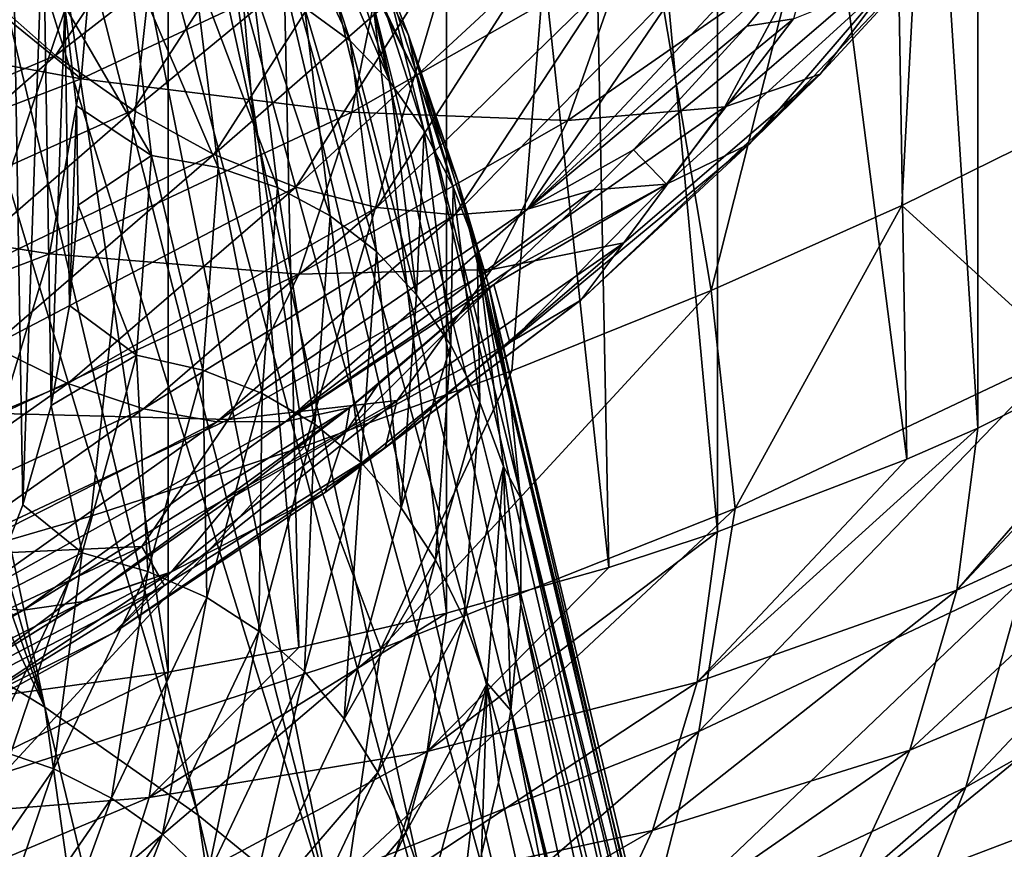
# Model space of a CAD drawing. Header units: metres. Extents: x -109 to 109, y -78 to 121.
# Tile 1040 of 1056: x 89.8 to 93.13, y -14.32 to -11.52. Entities that reach past the tile are written whole.
import ezdxf

# ---------------------------------------------------------------- set-up
doc = ezdxf.new("R2010")
doc.units = ezdxf.units.M
doc.layers.add('solid_508554_SW0001', color=7, linetype='CONTINUOUS')

msp = doc.modelspace()

# ---------------------------------------------------------------- linework, layer by layer
at = {"layer": 'solid_508554_SW0001'}
for points in [[(93.760323, -12.54275, 1.381635), (93.68512, -7.353293, 10.463576), (93.043785, -7.667991, 10.645267)], [(93.043785, -12.897949, 1.58671), (93.043785, -7.667991, 10.645267), (92.715034, -7.809343, 10.726877)], [(93.043785, -12.897949, 1.58671), (93.760323, -12.54275, 1.381635), (93.043785, -7.667991, 10.645267)], [(92.803345, -13.002595, 1.647127), (92.715034, -7.809343, 10.726877), (92.162422, -8.018935, 10.847886)], [(92.803345, -13.002595, 1.647127), (93.043785, -12.897949, 1.58671), (92.715034, -7.809343, 10.726877)], [(92.162422, -13.248896, 1.789329), (92.162422, -8.018935, 10.847886), (91.693336, -8.170974, 10.935665)], [(92.162422, -13.248896, 1.789329), (92.803345, -13.002595, 1.647127), (92.162422, -8.018935, 10.847886)], [(91.794571, -13.370053, 1.85928), (91.693336, -8.170974, 10.935665), (91.246277, -8.295027, 11.007288)], [(91.794571, -13.370053, 1.85928), (92.162422, -13.248896, 1.789329), (91.693336, -8.170974, 10.935665)], [(91.246284, -13.524985, 1.94873), (91.246277, -8.295027, 11.007288), (90.632118, -8.433906, 11.08747)], [(91.246284, -13.524985, 1.94873), (91.794571, -13.370053, 1.85928), (91.246277, -8.295027, 11.007288)], [(90.745796, -13.64084, 2.015619), (90.632118, -8.433906, 11.08747), (90.303658, -8.493752, 11.122022)], [(90.745796, -13.64084, 2.015619), (91.246284, -13.524985, 1.94873), (90.632118, -8.433906, 11.08747)], [(90.30368, -13.723708, 2.063463), (90.303658, -8.493752, 11.122022), (89.543991, -8.594992, 11.180472)], [(90.30368, -13.723708, 2.063463), (90.745796, -13.64084, 2.015619), (90.303658, -8.493752, 11.122022)], [(89.886787, -13.843282, 18.319483), (88.44696, -8.795932, 15.557626), (87.995354, -8.515988, 16.04369)], [(88.817947, -11.570099, 17.810654), (89.886787, -13.843282, 18.319483), (87.995354, -8.515988, 16.04369)], [(89.669121, -13.811789, 2.114318), (90.30368, -13.723708, 2.063463), (89.543991, -8.594992, 11.180472)], [(93.402252, -11.840679, -13.52919), (92.940979, -9.265531, -15.808951), (94.079788, -8.675413, -14.787113)], [(89.886787, -13.843282, 18.319483), (88.868477, -9.087852, 15.052193), (88.44696, -8.795932, 15.557626)], [(90.405846, -14.208912, 17.686504), (89.261353, -9.389438, 14.530054), (88.868477, -9.087852, 15.052193)], [(89.886787, -13.843282, 18.319483), (90.405846, -14.208912, 17.686504), (88.868477, -9.087852, 15.052193)], [(92.141235, -12.432164, -14.557874), (91.698753, -9.807254, -16.7346), (92.940979, -9.265531, -15.808951)], [(92.786858, -12.143998, -14.055581), (92.141235, -12.432164, -14.557874), (92.940979, -9.265531, -15.808951)], [(93.402252, -11.840679, -13.52919), (92.786858, -12.143998, -14.055581), (92.940979, -9.265531, -15.808951)], [(90.872063, -14.589492, 17.027548), (89.624687, -9.69995, 13.992459), (89.261353, -9.389438, 14.530054)], [(90.405846, -14.208912, 17.686504), (90.872063, -14.589492, 17.027548), (89.261353, -9.389438, 14.530054)], [(90.872063, -14.589492, 17.027548), (89.957672, -10.018629, 13.440704), (89.624687, -9.69995, 13.992459)], [(90.766327, -12.959006, -15.483588), (90.361641, -10.286923, -17.563318), (91.698753, -9.807254, -16.7346)], [(91.466553, -12.704358, -15.034767), (90.766327, -12.959006, -15.483588), (91.698753, -9.807254, -16.7346)], [(92.141235, -12.432164, -14.557874), (91.466553, -12.704358, -15.034767), (91.698753, -9.807254, -16.7346)], [(91.284485, -14.983556, 16.345169), (90.259567, -10.344704, 12.876108), (89.957672, -10.018629, 13.440704)], [(90.872063, -14.589492, 17.027548), (91.284485, -14.983556, 16.345169), (89.957672, -10.018629, 13.440704)], [(89.295525, -13.413398, -16.293121), (88.942909, -10.697339, -18.287739), (90.361641, -10.286923, -17.563318)], [(90.042122, -13.195526, -15.903348), (89.295525, -13.413398, -16.293121), (90.361641, -10.286923, -17.563318)], [(90.766327, -12.959006, -15.483588), (90.042122, -13.195526, -15.903348), (90.361641, -10.286923, -17.563318)], [(91.642189, -15.389657, 15.641877), (90.52977, -10.677443, 12.299927), (90.259567, -10.344704, 12.876108)], [(91.284485, -14.983556, 16.345169), (91.642189, -15.389657, 15.641877), (90.259567, -10.344704, 12.876108)], [(91.944244, -15.806354, 14.920169), (90.767754, -11.016153, 11.713353), (90.52977, -10.677443, 12.299927)], [(91.642189, -15.389657, 15.641877), (91.944244, -15.806354, 14.920169), (90.52977, -10.677443, 12.299927)], [(90.92025, -11.586931, 8.549576), (90.765228, -11.47333, 8.457312), (90.540337, -10.775611, 9.66287)], [(90.692268, -10.881447, 9.768552), (90.92025, -11.586931, 8.549576), (90.540337, -10.775611, 9.66287)], [(89.773048, -10.797549, 9.091772), (89.812576, -13.157562, 5.004108), (89.684792, -13.487748, 4.43221)], [(89.773048, -10.797549, 9.091772), (89.880638, -11.132899, 8.510928), (89.812576, -13.157562, 5.004108)], [(89.923157, -11.63639, -2.889997), (89.679497, -11.420858, -2.87348), (90.439697, -10.860983, -2.062825)], [(89.923157, -11.63639, -2.889997), (90.439697, -10.860983, -2.062825), (90.697205, -11.033466, -2.084117)], [(90.743164, -10.856923, 11.473982), (90.973053, -11.36014, 11.117592), (91.145233, -11.708707, 10.513846)], [(90.743164, -10.856923, 11.473982), (91.145233, -11.708707, 10.513846), (91.116776, -11.567849, 10.245674)], [(90.743164, -10.856923, 11.473982), (91.116776, -11.567849, 10.245674), (91.03553, -11.358765, 10.121972)], [(91.054993, -11.726733, 8.651035), (90.92025, -11.586931, 8.549576), (90.692268, -10.881447, 9.768552)], [(90.824577, -11.014572, 9.881549), (91.054993, -11.726733, 8.651035), (90.692268, -10.881447, 9.768552)], [(91.944244, -15.806354, 14.920169), (90.973053, -11.36014, 11.117592), (90.767754, -11.016153, 11.713353)], [(90.938553, -11.174, 9.999991), (91.054993, -11.726733, 8.651035), (90.824577, -11.014572, 9.881549)], [(90.185135, -11.821651, -2.946038), (89.923157, -11.63639, -2.889997), (90.697205, -11.033466, -2.084117)], [(90.185135, -11.821651, -2.946038), (90.697205, -11.033466, -2.084117), (90.967331, -11.17596, -2.141049)], [(90.010086, -11.715895, -12.097145), (90.06501, -11.083318, -12.530586), (89.509636, -11.307699, -12.922937)], [(91.045265, -11.230513, -11.253377), (90.06501, -11.083318, -12.530586), (90.010086, -11.715895, -12.097145)], [(93.065147, -11.098538, -5.363286), (92.271568, -11.9351, -5.578225), (92.747208, -11.380465, -4.633795)], [(93.065147, -11.098538, -5.363286), (92.510597, -11.700069, -6.387804), (92.271568, -11.9351, -5.578225)], [(92.870941, -11.222192, -6.880241), (92.510597, -11.700069, -6.387804), (93.065147, -11.098538, -5.363286)], [(89.880638, -11.132899, 8.510928), (89.907997, -12.821767, 5.585724), (89.812576, -13.157562, 5.004108)], [(89.880638, -11.132899, 8.510928), (89.953941, -11.469693, 7.927584), (89.907997, -12.821767, 5.585724)], [(90.458481, -11.97173, -3.040115), (90.185135, -11.821651, -2.946038), (90.967331, -11.17596, -2.141049)], [(90.458481, -11.97173, -3.040115), (90.967331, -11.17596, -2.141049), (91.243561, -11.285023, -2.232248)], [(90.938553, -11.174, 9.999991), (91.170639, -11.891767, 8.759792), (91.054993, -11.726733, 8.651035)], [(91.03553, -11.358765, 10.121972), (91.170639, -11.891767, 8.759792), (90.938553, -11.174, 9.999991)], [(92.870941, -11.222192, -6.880241), (92.187675, -11.810023, -7.884986), (92.510597, -11.700069, -6.387804)], [(92.464577, -11.292752, -8.391238), (92.187675, -11.810023, -7.884986), (92.870941, -11.222192, -6.880241)], [(91.045265, -11.230513, -11.253377), (90.010086, -11.715895, -12.097145), (90.925591, -11.828333, -10.774777)], [(91.045265, -11.230513, -11.253377), (90.925591, -11.828333, -10.774777), (91.851913, -11.298855, -9.860682)], [(90.735954, -12.082645, -3.169735), (90.458481, -11.97173, -3.040115), (91.243561, -11.285023, -2.232248)], [(90.735954, -12.082645, -3.169735), (91.243561, -11.285023, -2.232248), (91.519226, -11.358025, -2.355511)], [(91.520142, -12.156619, -3.733322), (92.487946, -11.266431, -3.098147), (92.261719, -11.537263, -3.371242)], [(91.520142, -12.156619, -3.733322), (92.277328, -11.347631, -2.884531), (92.487946, -11.266431, -3.098147)], [(92.464577, -11.292752, -8.391238), (91.65654, -11.85657, -9.359245), (92.187675, -11.810023, -7.884986)], [(91.851913, -11.298855, -9.860682), (91.65654, -11.85657, -9.359245), (92.464577, -11.292752, -8.391238)], [(92.261719, -11.537263, -3.371242), (92.487946, -11.266431, -3.098147), (92.419571, -11.512334, -3.761505)], [(90.010086, -11.715895, -12.097145), (89.509636, -11.307699, -12.922937), (88.933228, -11.517775, -13.2921)], [(90.166954, -11.300533, 8.252812), (90.248009, -11.975408, 7.086661), (89.953941, -11.469693, 7.927584)], [(90.4729, -12.015208, 7.121562), (90.248009, -11.975408, 7.086661), (90.166954, -11.300533, 8.252812)], [(90.389694, -11.329004, 8.307292), (90.4729, -12.015208, 7.121562), (90.166954, -11.300533, 8.252812)], [(91.851913, -11.298855, -9.860682), (90.925591, -11.828333, -10.774777), (91.65654, -11.85657, -9.359245)], [(90.673996, -12.083347, 7.172713), (90.4729, -12.015208, 7.121562), (90.389694, -11.329004, 8.307292)], [(90.58876, -11.386981, 8.376004), (90.673996, -12.083347, 7.172713), (90.389694, -11.329004, 8.307292)], [(91.010193, -12.151454, -3.331459), (90.735954, -12.082645, -3.169735), (91.519226, -11.358025, -2.355511)], [(92.189713, -16.232208, 14.182536), (91.145233, -11.708707, 10.513846), (90.973053, -11.36014, 11.117592)], [(91.944244, -15.806354, 14.920169), (92.189713, -16.232208, 14.182536), (90.973053, -11.36014, 11.117592)], [(91.010193, -12.151454, -3.331459), (91.519226, -11.358025, -2.355511), (91.787674, -11.393204, -2.507866)], [(91.03553, -11.358765, 10.121972), (91.268364, -12.08108, 8.873913), (91.170639, -11.891767, 8.759792)], [(91.116776, -11.567849, 10.245674), (91.268364, -12.08108, 8.873913), (91.03553, -11.358765, 10.121972)], [(91.520142, -12.156619, -3.733322), (92.042419, -11.389711, -2.685636), (92.277328, -11.347631, -2.884531)], [(90.85228, -12.178708, 7.23845), (90.673996, -12.083347, 7.172713), (90.58876, -11.386981, 8.376004)], [(90.765228, -11.47333, 8.457312), (90.85228, -12.178708, 7.23845), (90.58876, -11.386981, 8.376004)], [(91.273918, -12.176332, -3.520997), (91.010193, -12.151454, -3.331459), (91.787674, -11.393204, -2.507866)], [(91.273918, -12.176332, -3.520997), (91.787674, -11.393204, -2.507866), (92.042419, -11.389711, -2.685636)], [(91.520142, -12.156619, -3.733322), (91.273918, -12.176332, -3.520997), (92.042419, -11.389711, -2.685636)], [(91.989777, -12.072296, -4.714733), (92.747208, -11.380465, -4.633795), (92.271568, -11.9351, -5.578225)], [(91.989777, -12.072296, -4.714733), (92.419571, -11.512334, -3.761505), (92.747208, -11.380465, -4.633795)], [(88.993713, -12.030976, -3.659968), (89.679497, -11.420858, -2.87348), (89.923157, -11.63639, -2.889997)], [(89.953941, -11.469693, 7.927584), (89.970428, -12.482851, 6.172743), (89.907997, -12.821767, 5.585724)], [(89.953941, -11.469693, 7.927584), (89.993431, -11.806559, 7.344116), (89.970428, -12.482851, 6.172743)], [(90.248009, -11.975408, 7.086661), (89.993431, -11.806559, 7.344116), (89.953941, -11.469693, 7.927584)], [(91.008812, -12.300189, 7.317097), (90.85228, -12.178708, 7.23845), (90.765228, -11.47333, 8.457312)], [(90.92025, -11.586931, 8.549576), (91.008812, -12.300189, 7.317097), (90.765228, -11.47333, 8.457312)], [(90.010086, -11.715895, -12.097145), (88.933228, -11.517775, -13.2921), (88.886559, -12.147076, -12.853083)], [(91.878304, -11.955333, -3.812408), (92.419571, -11.512334, -3.761505), (91.989777, -12.072296, -4.714733)], [(91.878304, -11.955333, -3.812408), (92.261719, -11.537263, -3.371242), (92.419571, -11.512334, -3.761505)], [(91.520142, -12.156619, -3.733322), (92.261719, -11.537263, -3.371242), (91.878304, -11.955333, -3.812408)], [(88.817947, -11.570099, 17.810654), (89.31575, -13.493941, 18.923912), (89.886787, -13.843282, 18.319483)], [(91.144653, -12.446757, 7.406866), (91.008812, -12.300189, 7.317097), (90.92025, -11.586931, 8.549576)], [(91.054993, -11.726733, 8.651035), (91.144653, -12.446757, 7.406866), (90.92025, -11.586931, 8.549576)], [(91.116776, -11.567849, 10.245674), (91.145233, -11.708707, 10.513846), (91.28392, -12.061159, 9.903331)], [(91.116776, -11.567849, 10.245674), (91.28392, -12.061159, 9.903331), (91.388748, -12.416739, 9.287363)], [(91.116776, -11.567849, 10.245674), (91.388748, -12.416739, 9.287363), (91.349335, -12.293675, 8.991549)], [(91.116776, -11.567849, 10.245674), (91.349335, -12.293675, 8.991549), (91.268364, -12.08108, 8.873913)], [(89.215691, -12.257455, -3.691085), (88.993713, -12.030976, -3.659968), (89.923157, -11.63639, -2.889997)], [(89.215691, -12.257455, -3.691085), (89.923157, -11.63639, -2.889997), (90.185135, -11.821651, -2.946038)], [(90.010086, -11.715895, -12.097145), (88.886559, -12.147076, -12.853083), (89.902161, -12.308347, -11.609173)], [(90.010086, -11.715895, -12.097145), (89.902161, -12.308347, -11.609173), (90.925591, -11.828333, -10.774777)], [(91.170639, -11.891767, 8.759792), (91.144653, -12.446757, 7.406866), (91.054993, -11.726733, 8.651035)], [(92.377663, -16.665787, 13.431458), (91.28392, -12.061159, 9.903331), (91.145233, -11.708707, 10.513846)], [(92.189713, -16.232208, 14.182536), (92.377663, -16.665787, 13.431458), (91.145233, -11.708707, 10.513846)], [(92.510597, -11.700069, -6.387804), (91.700294, -12.46441, -6.482732), (92.271568, -11.9351, -5.578225)], [(92.510597, -11.700069, -6.387804), (91.846375, -12.270472, -7.36326), (91.700294, -12.46441, -6.482732)], [(92.187675, -11.810023, -7.884986), (91.846375, -12.270472, -7.36326), (92.510597, -11.700069, -6.387804)], [(89.455536, -12.4555, -3.76027), (89.215691, -12.257455, -3.691085), (90.185135, -11.821651, -2.946038)], [(89.455536, -12.4555, -3.76027), (90.185135, -11.821651, -2.946038), (90.458481, -11.97173, -3.040115)], [(89.993431, -11.806559, 7.344116), (89.99913, -12.143604, 6.760336), (89.970428, -12.482851, 6.172743)], [(90.248009, -11.975408, 7.086661), (89.99913, -12.143604, 6.760336), (89.993431, -11.806559, 7.344116)], [(92.187675, -11.810023, -7.884986), (91.397774, -12.360636, -8.830564), (91.846375, -12.270472, -7.36326)], [(91.65654, -11.85657, -9.359245), (91.397774, -12.360636, -8.830564), (92.187675, -11.810023, -7.884986)], [(90.925591, -11.828333, -10.774777), (89.902161, -12.308347, -11.609173), (90.74588, -12.376929, -10.25766)], [(90.925591, -11.828333, -10.774777), (90.74588, -12.376929, -10.25766), (91.65654, -11.85657, -9.359245)], [(91.65654, -11.85657, -9.359245), (90.74588, -12.376929, -10.25766), (91.397774, -12.360636, -8.830564)], [(93.334785, -12.643512, -12.990589), (92.786858, -12.143998, -14.055581), (93.402252, -11.840679, -13.52919)], [(91.170639, -11.891767, 8.759792), (91.260864, -12.61745, 7.505843), (91.144653, -12.446757, 7.406866)], [(91.268364, -12.08108, 8.873913), (91.260864, -12.61745, 7.505843), (91.170639, -11.891767, 8.759792)], [(91.459892, -12.608053, -5.629793), (92.271568, -11.9351, -5.578225), (91.700294, -12.46441, -6.482732)], [(91.459892, -12.608053, -5.629793), (91.989777, -12.072296, -4.714733), (92.271568, -11.9351, -5.578225)], [(91.520142, -12.156619, -3.733322), (91.878304, -11.955333, -3.812408), (91.743568, -12.091621, -3.961499)], [(91.743568, -12.091621, -3.961499), (91.878304, -11.955333, -3.812408), (91.989777, -12.072296, -4.714733)], [(89.707161, -12.620084, -3.865765), (89.455536, -12.4555, -3.76027), (90.458481, -11.97173, -3.040115)], [(89.707161, -12.620084, -3.865765), (90.458481, -11.97173, -3.040115), (90.735954, -12.082645, -3.169735)], [(90.248009, -11.975408, 7.086661), (90.196556, -12.650982, 5.919233), (89.99913, -12.143604, 6.760336)], [(90.421303, -12.702161, 5.934469), (90.196556, -12.650982, 5.919233), (90.248009, -11.975408, 7.086661)], [(90.4729, -12.015208, 7.121562), (90.421303, -12.702161, 5.934469), (90.248009, -11.975408, 7.086661)], [(90.622375, -12.780512, 5.967974), (90.421303, -12.702161, 5.934469), (90.4729, -12.015208, 7.121562)], [(90.673996, -12.083347, 7.172713), (90.622375, -12.780512, 5.967974), (90.4729, -12.015208, 7.121562)], [(89.964195, -12.747031, -4.004894), (89.707161, -12.620084, -3.865765), (90.735954, -12.082645, -3.169735)], [(89.964195, -12.747031, -4.004894), (90.735954, -12.082645, -3.169735), (91.010193, -12.151454, -3.331459)], [(90.800652, -12.884929, 6.018061), (90.622375, -12.780512, 5.967974), (90.673996, -12.083347, 7.172713)], [(90.85228, -12.178708, 7.23845), (90.800652, -12.884929, 6.018061), (90.673996, -12.083347, 7.172713)], [(90.702736, -12.87507, -4.585059), (91.743568, -12.091621, -3.961499), (91.461838, -12.360998, -4.263938)], [(90.702736, -12.87507, -4.585059), (91.520142, -12.156619, -3.733322), (91.743568, -12.091621, -3.961499)], [(91.268364, -12.08108, 8.873913), (91.358498, -12.811326, 7.61208), (91.260864, -12.61745, 7.505843)], [(91.349335, -12.293675, 8.991549), (91.358498, -12.811326, 7.61208), (91.268364, -12.08108, 8.873913)], [(92.507156, -17.105665, 12.669409), (91.388748, -12.416739, 9.287363), (91.28392, -12.061159, 9.903331)], [(92.377663, -16.665787, 13.431458), (92.507156, -17.105665, 12.669409), (91.28392, -12.061159, 9.903331)], [(91.406509, -12.411601, -4.321938), (91.989777, -12.072296, -4.714733), (91.459892, -12.608053, -5.629793)], [(91.406509, -12.411601, -4.321938), (91.461838, -12.360998, -4.263938), (91.989777, -12.072296, -4.714733)], [(91.461838, -12.360998, -4.263938), (91.743568, -12.091621, -3.961499), (91.989777, -12.072296, -4.714733)], [(88.886559, -12.147076, -12.853083), (88.79155, -12.734952, -12.356963), (89.902161, -12.308347, -11.609173)], [(90.220093, -12.833118, -4.174125), (89.964195, -12.747031, -4.004894), (91.010193, -12.151454, -3.331459)], [(90.196556, -12.650982, 5.919233), (89.970428, -12.482851, 6.172743), (89.99913, -12.143604, 6.760336)], [(90.220093, -12.833118, -4.174125), (91.010193, -12.151454, -3.331459), (91.273918, -12.176332, -3.520997)], [(90.468376, -12.876163, -4.369164), (91.273918, -12.176332, -3.520997), (91.520142, -12.156619, -3.733322)], [(90.702736, -12.87507, -4.585059), (90.468376, -12.876163, -4.369164), (91.520142, -12.156619, -3.733322)], [(92.222328, -13.17065, -13.907171), (92.141235, -12.432164, -14.557874), (92.786858, -12.143998, -14.055581)], [(92.222328, -13.17065, -13.907171), (92.786858, -12.143998, -14.055581), (93.334785, -12.643512, -12.990589)], [(90.468376, -12.876163, -4.369164), (90.220093, -12.833118, -4.174125), (91.273918, -12.176332, -3.520997)], [(90.9571, -13.014325, 6.08303), (90.800652, -12.884929, 6.018061), (90.85228, -12.178708, 7.23845)], [(91.008812, -12.300189, 7.317097), (90.9571, -13.014325, 6.08303), (90.85228, -12.178708, 7.23845)], [(91.846375, -12.270472, -7.36326), (91.038559, -12.964472, -7.340582), (91.700294, -12.46441, -6.482732)], [(91.846375, -12.270472, -7.36326), (91.078941, -12.804852, -8.281265), (91.038559, -12.964472, -7.340582)], [(91.397774, -12.360636, -8.830564), (91.078941, -12.804852, -8.281265), (91.846375, -12.270472, -7.36326)], [(89.902161, -12.308347, -11.609173), (88.79155, -12.734952, -12.356963), (89.740036, -12.848847, -11.07792)], [(89.902161, -12.308347, -11.609173), (89.740036, -12.848847, -11.07792), (90.74588, -12.376929, -10.25766)], [(91.09269, -13.16768, 6.161074), (90.9571, -13.014325, 6.08303), (91.008812, -12.300189, 7.317097)], [(91.144653, -12.446757, 7.406866), (91.09269, -13.16768, 6.161074), (91.008812, -12.300189, 7.317097)], [(91.349335, -12.293675, 8.991549), (91.388748, -12.416739, 9.287363), (91.459412, -12.774618, 8.667397)], [(91.349335, -12.293675, 8.991549), (91.459412, -12.774618, 8.667397), (91.495682, -13.13395, 8.044918)], [(91.349335, -12.293675, 8.991549), (91.495682, -13.13395, 8.044918), (91.438606, -13.027397, 7.723708)], [(91.349335, -12.293675, 8.991549), (91.438606, -13.027397, 7.723708), (91.358498, -12.811326, 7.61208)], [(90.74588, -12.376929, -10.25766), (89.740036, -12.848847, -11.07792), (90.507919, -12.868939, -9.708246)], [(91.397774, -12.360636, -8.830564), (90.507919, -12.868939, -9.708246), (91.078941, -12.804852, -8.281265)], [(90.74588, -12.376929, -10.25766), (90.507919, -12.868939, -9.708246), (91.397774, -12.360636, -8.830564)], [(90.702736, -12.87507, -4.585059), (91.461838, -12.360998, -4.263938), (91.406509, -12.411601, -4.321938)], [(90.702736, -12.87507, -4.585059), (91.406509, -12.411601, -4.321938), (90.918083, -12.829185, -4.815513)], [(90.904381, -12.911113, -5.177673), (91.406509, -12.411601, -4.321938), (91.459892, -12.608053, -5.629793)], [(91.012009, -12.752693, -4.723057), (91.406509, -12.411601, -4.321938), (90.904381, -12.911113, -5.177673)], [(90.918083, -12.829185, -4.815513), (91.406509, -12.411601, -4.321938), (91.012009, -12.752693, -4.723057)], [(92.577255, -17.5504, 11.898878), (91.459412, -12.774618, 8.667397), (91.388748, -12.416739, 9.287363)], [(92.507156, -17.105665, 12.669409), (92.577255, -17.5504, 11.898878), (91.388748, -12.416739, 9.287363)], [(91.023949, -13.645639, -14.740457), (91.466553, -12.704358, -15.034767), (92.141235, -12.432164, -14.557874)], [(91.023949, -13.645639, -14.740457), (92.141235, -12.432164, -14.557874), (92.222328, -13.17065, -13.907171)], [(91.260864, -12.61745, 7.505843), (91.09269, -13.16768, 6.161074), (91.144653, -12.446757, 7.406866)], [(90.196556, -12.650982, 5.919233), (89.907997, -12.821767, 5.585724), (89.970428, -12.482851, 6.172743)], [(90.835236, -13.115424, -6.499512), (91.700294, -12.46441, -6.482732), (91.038559, -12.964472, -7.340582)], [(90.835236, -13.115424, -6.499512), (91.459892, -12.608053, -5.629793), (91.700294, -12.46441, -6.482732)], [(92.972862, -13.446538, 0.6614), (93.882317, -12.475337, 1.342714), (93.760323, -12.54275, 1.381635)], [(93.809486, -13.061494, 0.35652), (93.882317, -12.475337, 1.342714), (92.972862, -13.446538, 0.6614)], [(92.972862, -13.446538, 0.6614), (93.760323, -12.54275, 1.381635), (93.043785, -12.897949, 1.58671)], [(88.887421, -13.198831, -4.662056), (89.707161, -12.620084, -3.865765), (89.964195, -12.747031, -4.004894)], [(90.904381, -12.911113, -5.177673), (91.459892, -12.608053, -5.629793), (90.835236, -13.115424, -6.499512)], [(91.260864, -12.61745, 7.505843), (91.208359, -13.344032, 6.250269), (91.09269, -13.16768, 6.161074)], [(91.358498, -12.811326, 7.61208), (91.208359, -13.344032, 6.250269), (91.260864, -12.61745, 7.505843)], [(90.196556, -12.650982, 5.919233), (90.013084, -13.320745, 4.761781), (89.907997, -12.821767, 5.585724)], [(90.235413, -13.383236, 4.757467), (90.013084, -13.320745, 4.761781), (90.196556, -12.650982, 5.919233)], [(90.421303, -12.702161, 5.934469), (90.235413, -13.383236, 4.757467), (90.196556, -12.650982, 5.919233)], [(93.334785, -12.643512, -12.990589), (93.201057, -13.403557, -12.402665), (92.10022, -13.925329, -13.309888)], [(92.222328, -13.17065, -13.907171), (93.334785, -12.643512, -12.990589), (92.10022, -13.925329, -13.309888)], [(90.434395, -13.471744, 4.773419), (90.235413, -13.383236, 4.757467), (90.421303, -12.702161, 5.934469)], [(90.622375, -12.780512, 5.967974), (90.434395, -13.471744, 4.773419), (90.421303, -12.702161, 5.934469)], [(91.023949, -13.645639, -14.740457), (90.766327, -12.959006, -15.483588), (91.466553, -12.704358, -15.034767)], [(89.124084, -13.339524, -4.811377), (88.887421, -13.198831, -4.662056), (89.964195, -12.747031, -4.004894)], [(89.124084, -13.339524, -4.811377), (89.964195, -12.747031, -4.004894), (90.220093, -12.833118, -4.174125)], [(90.918083, -12.829185, -4.815513), (91.012009, -12.752693, -4.723057), (90.904381, -12.911113, -5.177673)], [(90.610832, -13.585169, 4.80794), (90.434395, -13.471744, 4.773419), (90.622375, -12.780512, 5.967974)], [(90.800652, -12.884929, 6.018061), (90.610832, -13.585169, 4.80794), (90.622375, -12.780512, 5.967974)], [(92.577255, -17.5504, 11.898878), (91.495682, -13.13395, 8.044918), (91.459412, -12.774618, 8.667397)], [(90.013084, -13.320745, 4.761781), (89.812576, -13.157562, 5.004108), (89.907997, -12.821767, 5.585724)], [(91.078941, -12.804852, -8.281265), (90.214745, -13.298318, -9.133431), (90.291573, -13.431362, -8.145045)], [(90.507919, -12.868939, -9.708246), (90.214745, -13.298318, -9.133431), (91.078941, -12.804852, -8.281265)], [(91.078941, -12.804852, -8.281265), (90.291573, -13.431362, -8.145045), (91.038559, -12.964472, -7.340582)], [(91.358498, -12.811326, 7.61208), (91.305061, -13.542445, 6.348667), (91.208359, -13.344032, 6.250269)], [(91.438606, -13.027397, 7.723708), (91.305061, -13.542445, 6.348667), (91.358498, -12.811326, 7.61208)], [(89.361214, -13.440435, -4.989387), (89.124084, -13.339524, -4.811377), (90.220093, -12.833118, -4.174125)], [(89.361214, -13.440435, -4.989387), (90.220093, -12.833118, -4.174125), (90.468376, -12.876163, -4.369164)], [(89.740036, -12.848847, -11.07792), (89.525314, -13.330112, -10.509744), (90.507919, -12.868939, -9.708246)], [(89.813736, -13.514049, -5.413419), (90.918083, -12.829185, -4.815513), (90.018082, -13.484915, -5.649)], [(89.813736, -13.514049, -5.413419), (90.702736, -12.87507, -4.585059), (90.918083, -12.829185, -4.815513)], [(90.018082, -13.484915, -5.649), (90.918083, -12.829185, -4.815513), (90.528893, -13.128902, -5.18715)], [(90.528893, -13.128902, -5.18715), (90.918083, -12.829185, -4.815513), (90.904381, -12.911113, -5.177673)], [(94.208572, -12.833707, -11.419143), (93.994637, -13.552243, -10.803464), (93.002594, -14.113186, -11.771658)], [(93.201057, -13.403557, -12.402665), (94.208572, -12.833707, -11.419143), (93.002594, -14.113186, -11.771658)], [(89.592995, -13.49909, -5.191722), (89.361214, -13.440435, -4.989387), (90.468376, -12.876163, -4.369164)], [(90.507919, -12.868939, -9.708246), (89.525314, -13.330112, -10.509744), (90.214745, -13.298318, -9.133431)], [(89.592995, -13.49909, -5.191722), (90.468376, -12.876163, -4.369164), (90.702736, -12.87507, -4.585059)], [(89.813736, -13.514049, -5.413419), (89.592995, -13.49909, -5.191722), (90.702736, -12.87507, -4.585059)], [(90.76561, -13.722436, 4.859308), (90.610832, -13.585169, 4.80794), (90.800652, -12.884929, 6.018061)], [(90.9571, -13.014325, 6.08303), (90.76561, -13.722436, 4.859308), (90.800652, -12.884929, 6.018061)], [(90.315689, -13.384105, -5.989301), (90.904381, -12.911113, -5.177673), (90.835236, -13.115424, -6.499512)], [(90.528893, -13.128902, -5.18715), (90.904381, -12.911113, -5.177673), (90.315689, -13.384105, -5.989301)], [(92.093796, -13.758069, 0.928026), (93.043785, -12.897949, 1.58671), (92.803345, -13.002595, 1.647127)], [(92.972862, -13.446538, 0.6614), (93.043785, -12.897949, 1.58671), (92.093796, -13.758069, 0.928026)], [(89.748756, -14.065324, -15.484862), (90.042122, -13.195526, -15.903348), (90.766327, -12.959006, -15.483588)], [(89.748756, -14.065324, -15.484862), (90.766327, -12.959006, -15.483588), (91.023949, -13.645639, -14.740457)], [(90.121315, -13.590281, -7.3168), (91.038559, -12.964472, -7.340582), (90.291573, -13.431362, -8.145045)], [(90.121315, -13.590281, -7.3168), (90.835236, -13.115424, -6.499512), (91.038559, -12.964472, -7.340582)], [(90.899597, -13.882529, 4.925704), (90.76561, -13.722436, 4.859308), (90.9571, -13.014325, 6.08303)], [(91.09269, -13.16768, 6.161074), (90.899597, -13.882529, 4.925704), (90.9571, -13.014325, 6.08303)], [(92.093796, -13.758069, 0.928026), (92.803345, -13.002595, 1.647127), (92.162422, -13.248896, 1.789329)], [(91.438606, -13.027397, 7.723708), (91.383728, -13.761936, 6.454384), (91.305061, -13.542445, 6.348667)], [(91.438606, -13.027397, 7.723708), (91.463974, -13.853592, 6.798606), (91.383728, -13.761936, 6.454384)], [(91.438606, -13.027397, 7.723708), (91.497444, -13.493896, 7.421412), (91.463974, -13.853592, 6.798606)], [(91.438606, -13.027397, 7.723708), (91.495682, -13.13395, 8.044918), (91.497444, -13.493896, 7.421412)], [(93.809486, -13.061494, 0.35652), (92.972862, -13.446538, 0.6614), (92.813362, -13.988516, -0.254541)], [(93.642006, -13.640873, -0.620056), (93.809486, -13.061494, 0.35652), (92.813362, -13.988516, -0.254541)], [(90.315689, -13.384105, -5.989301), (90.835236, -13.115424, -6.499512), (90.121315, -13.590281, -7.3168)], [(90.013084, -13.320745, 4.761781), (89.684792, -13.487748, 4.43221), (89.812576, -13.157562, 5.004108)], [(90.018082, -13.484915, -5.649), (90.528893, -13.128902, -5.18715), (90.315689, -13.384105, -5.989301)], [(92.586998, -17.998508, 11.12242), (91.497444, -13.493896, 7.421412), (91.495682, -13.13395, 8.044918)], [(92.577255, -17.5504, 11.898878), (92.586998, -17.998508, 11.12242), (91.495682, -13.13395, 8.044918)], [(91.208359, -13.344032, 6.250269), (90.899597, -13.882529, 4.925704), (91.09269, -13.16768, 6.161074)], [(92.222328, -13.17065, -13.907171), (92.10022, -13.925329, -13.309888), (90.91452, -14.395662, -14.134912)], [(91.023949, -13.645639, -14.740457), (92.222328, -13.17065, -13.907171), (90.91452, -14.395662, -14.134912)], [(89.748756, -14.065324, -15.484862), (89.295525, -13.413398, -16.293121), (90.042122, -13.195526, -15.903348)], [(91.180054, -13.992661, 1.153652), (92.162422, -13.248896, 1.789329), (91.794571, -13.370053, 1.85928)], [(92.093796, -13.758069, 0.928026), (92.162422, -13.248896, 1.789329), (91.180054, -13.992661, 1.153652)], [(90.214745, -13.298318, -9.133431), (89.260742, -13.746231, -9.911782), (89.464584, -13.861183, -8.88943)], [(89.525314, -13.330112, -10.509744), (89.260742, -13.746231, -9.911782), (90.214745, -13.298318, -9.133431)], [(90.214745, -13.298318, -9.133431), (89.464584, -13.861183, -8.88943), (90.291573, -13.431362, -8.145045)], [(90.013084, -13.320745, 4.761781), (89.699379, -13.978243, 3.625461), (89.684792, -13.487748, 4.43221)], [(89.917007, -14.051863, 3.601909), (89.699379, -13.978243, 3.625461), (90.013084, -13.320745, 4.761781)], [(90.235413, -13.383236, 4.757467), (89.917007, -14.051863, 3.601909), (90.013084, -13.320745, 4.761781)], [(91.208359, -13.344032, 6.250269), (91.013641, -14.064489, 5.00521), (90.899597, -13.882529, 4.925704)], [(91.305061, -13.542445, 6.348667), (91.013641, -14.064489, 5.00521), (91.208359, -13.344032, 6.250269)], [(89.466034, -13.829009, -6.118315), (90.315689, -13.384105, -5.989301), (89.645416, -13.827254, -6.752508)], [(89.466034, -13.829009, -6.118315), (90.013161, -13.48816, -5.653316), (90.315689, -13.384105, -5.989301)], [(89.645416, -13.827254, -6.752508), (90.315689, -13.384105, -5.989301), (90.121315, -13.590281, -7.3168)], [(90.11187, -14.150369, 3.600583), (89.917007, -14.051863, 3.601909), (90.235413, -13.383236, 4.757467)], [(90.013161, -13.48816, -5.653316), (90.018082, -13.484915, -5.649), (90.315689, -13.384105, -5.989301)], [(90.434395, -13.471744, 4.773419), (90.11187, -14.150369, 3.600583), (90.235413, -13.383236, 4.757467)], [(91.180054, -13.992661, 1.153652), (91.794571, -13.370053, 1.85928), (91.246284, -13.524985, 1.94873)], [(93.201057, -13.403557, -12.402665), (93.002594, -14.113186, -11.771658), (91.918938, -14.62696, -12.664928)], [(92.10022, -13.925329, -13.309888), (93.201057, -13.403557, -12.402665), (91.918938, -14.62696, -12.664928)], [(89.323647, -14.028499, -8.074571), (90.291573, -13.431362, -8.145045), (89.464584, -13.861183, -8.88943)], [(89.323647, -14.028499, -8.074571), (90.121315, -13.590281, -7.3168), (90.291573, -13.431362, -8.145045)], [(92.972862, -13.446538, 0.6614), (92.093796, -13.758069, 0.928026), (91.942947, -14.260772, 0.075755)], [(92.813362, -13.988516, -0.254541), (92.972862, -13.446538, 0.6614), (91.942947, -14.260772, 0.075755)], [(88.859375, -14.07911, -6.210494), (90.018082, -13.484915, -5.649), (89.466034, -13.829009, -6.118315)], [(88.859375, -14.07911, -6.210494), (89.813736, -13.514049, -5.413419), (90.018082, -13.484915, -5.649)], [(89.466034, -13.829009, -6.118315), (90.018082, -13.484915, -5.649), (90.013161, -13.48816, -5.653316)], [(90.28466, -14.272661, 3.619778), (90.11187, -14.150369, 3.600583), (90.434395, -13.471744, 4.773419)], [(90.610832, -13.585169, 4.80794), (90.28466, -14.272661, 3.619778), (90.434395, -13.471744, 4.773419)], [(88.653481, -14.050999, -5.981181), (89.592995, -13.49909, -5.191722), (89.813736, -13.514049, -5.413419)], [(88.859375, -14.07911, -6.210494), (88.653481, -14.050999, -5.981181), (89.813736, -13.514049, -5.413419)], [(90.544571, -18.528139, 21.836878), (89.886787, -13.843282, 18.319483), (89.31575, -13.493941, 18.923912)], [(90.367729, -17.775919, 21.401653), (89.31575, -13.493941, 18.923912), (89.612289, -14.669707, 19.604296)], [(90.367729, -17.775919, 21.401653), (90.544571, -18.528139, 21.836878), (89.31575, -13.493941, 18.923912)], [(90.240234, -14.148767, 1.336537), (91.246284, -13.524985, 1.94873), (90.745796, -13.64084, 2.015619)], [(91.180054, -13.992661, 1.153652), (91.246284, -13.524985, 1.94873), (90.240234, -14.148767, 1.336537)], [(91.497444, -13.493896, 7.421412), (92.535362, -18.448448, 10.342467), (91.463974, -13.853592, 6.798606)], [(92.586998, -17.998508, 11.12242), (92.535362, -18.448448, 10.342467), (91.497444, -13.493896, 7.421412)], [(91.305061, -13.542445, 6.348667), (91.108574, -14.267373, 5.09588), (91.013641, -14.064489, 5.00521)], [(91.383728, -13.761936, 6.454384), (91.108574, -14.267373, 5.09588), (91.305061, -13.542445, 6.348667)], [(93.994637, -13.552243, -10.803464), (93.712532, -14.216373, -10.155204), (92.740936, -14.765591, -11.10322)], [(93.002594, -14.113186, -11.771658), (93.994637, -13.552243, -10.803464), (92.740936, -14.765591, -11.10322)], [(89.645416, -13.827254, -6.752508), (90.121315, -13.590281, -7.3168), (89.323647, -14.028499, -8.074571)], [(90.436195, -14.417674, 3.657761), (90.28466, -14.272661, 3.619778), (90.610832, -13.585169, 4.80794)], [(90.76561, -13.722436, 4.859308), (90.436195, -14.417674, 3.657761), (90.610832, -13.585169, 4.80794)], [(91.023949, -13.645639, -14.740457), (90.91452, -14.395662, -14.134912), (89.652908, -14.811445, -14.872238)], [(89.748756, -14.065324, -15.484862), (91.023949, -13.645639, -14.740457), (89.652908, -14.811445, -14.872238)], [(90.240234, -14.148767, 1.336537), (90.745796, -13.64084, 2.015619), (90.30368, -13.723708, 2.063463)], [(93.642006, -13.640873, -0.620056), (92.813362, -13.988516, -0.254541), (92.567055, -14.520104, -1.155257)], [(93.381554, -14.209225, -1.580784), (93.642006, -13.640873, -0.620056), (92.567055, -14.520104, -1.155257)], [(89.283119, -14.22529, 1.475183), (90.30368, -13.723708, 2.063463), (89.669121, -13.811789, 2.114318)], [(90.240234, -14.148767, 1.336537), (90.30368, -13.723708, 2.063463), (89.283119, -14.22529, 1.475183)], [(90.567253, -14.584393, 3.712707), (90.436195, -14.417674, 3.657761), (90.76561, -13.722436, 4.859308)], [(90.899597, -13.882529, 4.925704), (90.567253, -14.584393, 3.712707), (90.76561, -13.722436, 4.859308)], [(92.093796, -13.758069, 0.928026), (91.180054, -13.992661, 1.153652), (91.038445, -14.454561, 0.367526)], [(91.942947, -14.260772, 0.075755), (92.093796, -13.758069, 0.928026), (91.038445, -14.454561, 0.367526)], [(91.383728, -13.761936, 6.454384), (91.185234, -14.490203, 5.195828), (91.108574, -14.267373, 5.09588)], [(91.383728, -13.761936, 6.454384), (91.290756, -14.582397, 5.53628), (91.185234, -14.490203, 5.195828)], [(91.383728, -13.761936, 6.454384), (91.364357, -14.340374, 5.955476), (91.290756, -14.582397, 5.53628)], [(91.383728, -13.761936, 6.454384), (91.422119, -14.097341, 6.376421), (91.364357, -14.340374, 5.955476)], [(91.383728, -13.761936, 6.454384), (91.463974, -13.853592, 6.798606), (91.422119, -14.097341, 6.376421)], [(94.147858, -13.824371, -2.034462), (93.381554, -14.209225, -1.580784), (93.030136, -14.762727, -2.519188)], [(93.77758, -14.411619, -3.028349), (94.147858, -13.824371, -2.034462), (93.030136, -14.762727, -2.519188)], [(91.088158, -18.842648, 21.293467), (90.405846, -14.208912, 17.686504), (89.886787, -13.843282, 18.319483)], [(90.544571, -18.528139, 21.836878), (91.088158, -18.842648, 21.293467), (89.886787, -13.843282, 18.319483)], [(91.422119, -14.097341, 6.376421), (91.463974, -13.853592, 6.798606), (92.066864, -16.955204, 8.483655)], [(91.463974, -13.853592, 6.798606), (92.535362, -18.448448, 10.342467), (92.131348, -16.66894, 8.979241)], [(91.463974, -13.853592, 6.798606), (92.131348, -16.66894, 8.979241), (92.066864, -16.955204, 8.483655)], [(91.013641, -14.064489, 5.00521), (90.567253, -14.584393, 3.712707), (90.899597, -13.882529, 4.925704)], [(92.10022, -13.925329, -13.309888), (91.918938, -14.62696, -12.664928), (90.751907, -15.090275, -13.477504)], [(90.91452, -14.395662, -14.134912), (92.10022, -13.925329, -13.309888), (90.751907, -15.090275, -13.477504)], [(89.917007, -14.051863, 3.601909), (89.469177, -14.701591, 2.478944), (89.699379, -13.978243, 3.625461)], [(91.180054, -13.992661, 1.153652), (90.240234, -14.148767, 1.336537), (90.10836, -14.568721, 0.618408)], [(91.038445, -14.454561, 0.367526), (91.180054, -13.992661, 1.153652), (90.10836, -14.568721, 0.618408)], [(92.813362, -13.988516, -0.254541), (91.942947, -14.260772, 0.075755), (91.711723, -14.753773, -0.761975)], [(92.567055, -14.520104, -1.155257), (92.813362, -13.988516, -0.254541), (91.711723, -14.753773, -0.761975)], [(89.657913, -14.809834, 2.460789), (89.469177, -14.701591, 2.478944), (89.917007, -14.051863, 3.601909)], [(90.11187, -14.150369, 3.600583), (89.657913, -14.809834, 2.460789), (89.917007, -14.051863, 3.601909)], [(91.013641, -14.064489, 5.00521), (90.678581, -14.771853, 3.782706), (90.567253, -14.584393, 3.712707)], [(91.108574, -14.267373, 5.09588), (90.678581, -14.771853, 3.782706), (91.013641, -14.064489, 5.00521)], [(91.364357, -14.340374, 5.955476), (91.422119, -14.097341, 6.376421), (92.066864, -16.955204, 8.483655)], [(93.002594, -14.113186, -11.771658), (92.740936, -14.765591, -11.10322), (91.679886, -15.268796, -11.978054)], [(91.918938, -14.62696, -12.664928), (93.002594, -14.113186, -11.771658), (91.679886, -15.268796, -11.978054)], [(90.240234, -14.148767, 1.336537), (89.283119, -14.22529, 1.475183), (89.161392, -14.602549, 0.826266)], [(90.10836, -14.568721, 0.618408), (90.240234, -14.148767, 1.336537), (89.161392, -14.602549, 0.826266)], [(89.825287, -14.940763, 2.465058), (89.657913, -14.809834, 2.460789), (90.11187, -14.150369, 3.600583)], [(90.28466, -14.272661, 3.619778), (89.825287, -14.940763, 2.465058), (90.11187, -14.150369, 3.600583)], [(88.672951, -14.210835, 20.411646), (89.292145, -17.278522, 22.291451), (89.84417, -17.520384, 21.858368)], [(89.155563, -14.433523, 20.017923), (88.672951, -14.210835, 20.411646), (89.84417, -17.520384, 21.858368)], [(91.583252, -19.17729, 20.714376), (90.872063, -14.589492, 17.027548), (90.405846, -14.208912, 17.686504)], [(91.088158, -18.842648, 21.293467), (91.583252, -19.17729, 20.714376), (90.405846, -14.208912, 17.686504)], [(93.381554, -14.209225, -1.580784), (92.567055, -14.520104, -1.155257), (92.23587, -15.037773, -2.034749)], [(93.030136, -14.762727, -2.519188), (93.381554, -14.209225, -1.580784), (92.23587, -15.037773, -2.034749)], [(93.712532, -14.216373, -10.155204), (93.364319, -14.819587, -9.480065), (92.417999, -15.354348, -10.403203)], [(92.740936, -14.765591, -11.10322), (93.712532, -14.216373, -10.155204), (92.417999, -15.354348, -10.403203)], [(94.217796, -14.244196, -8.49269), (93.780579, -14.799934, -7.828503), (92.953697, -15.35684, -8.784422)], [(93.364319, -14.819587, -9.480065), (94.217796, -14.244196, -8.49269), (92.953697, -15.35684, -8.784422)], [(89.972038, -15.093317, 2.490006), (89.825287, -14.940763, 2.465058), (90.28466, -14.272661, 3.619778)], [(90.436195, -14.417674, 3.657761), (89.972038, -15.093317, 2.490006), (90.28466, -14.272661, 3.619778)], [(91.108574, -14.267373, 5.09588), (90.770927, -14.979106, 3.865825), (90.678581, -14.771853, 3.782706)], [(91.185234, -14.490203, 5.195828), (90.770927, -14.979106, 3.865825), (91.108574, -14.267373, 5.09588)], [(91.942947, -14.260772, 0.075755), (91.038445, -14.454561, 0.367526), (90.823112, -14.907494, -0.404801)], [(91.711723, -14.753773, -0.761975), (91.942947, -14.260772, 0.075755), (90.823112, -14.907494, -0.404801)]]:
    msp.add_3dface(points, dxfattribs=at)

doc.saveas('drawing.dxf')
